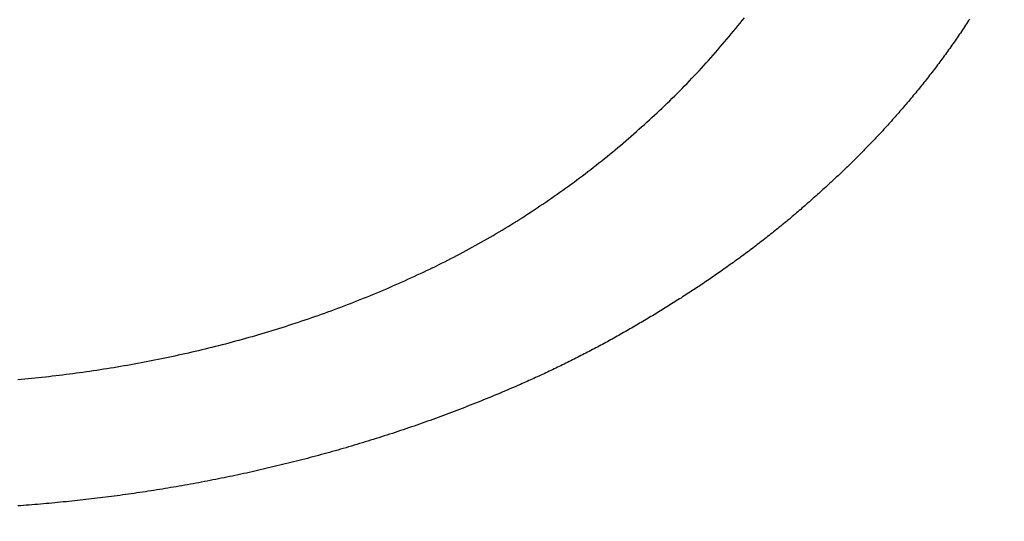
# Model space of a CAD drawing. Header units: millimetres. Extents: x -604189 to 881711, y -381903 to -7297.
# Tile 672 of 1056: x -572251 to -572192, y -161971 to -161941. Entities that reach past the tile are written whole.
import ezdxf

# ---------------------------------------------------------------- set-up
doc = ezdxf.new("R2010")
doc.units = ezdxf.units.MM
doc.header["$LTSCALE"] = 100
doc.linetypes.add('0.5_0.5', pattern=[1, 0.5, -0.5])
doc.linetypes.add('ACAD_ISO04W100', pattern=[30.5, 24, -3, 0.5, -3])
doc.layers.get('Defpoints').update_dxf_attribs({"color": 30})
doc.layers.add('OPIS', color=7, linetype='Continuous')
doc.layers.add('strop osie', color=80, linetype='ACAD_ISO04W100', lineweight=5)
doc.styles.get("Standard").update_dxf_attribs({"font": 'romans.shx', "width": 0.5})
doc.dimstyles.new('1 50', dxfattribs={"dimtxt": 150, "dimasz": 80, "dimexe": 1, "dimexo": 1, "dimgap": 20, "dimtad": 1, "dimdec": 0, "dimlfac": 0.1, "dimtxsty": 'Standard', "dimblk": 'ARCHTICK', "dimcen": 200, "dimclrd": 2, "dimadec": 1, "dimazin": 0, "dimtfac": 1, "dimtdec": 0, "dimtmove": 0, "dimatfit": 3, "dimldrblk": 'ARCHTICK', "dimfxl": 120, "dimfxlon": 1, "dimtfill": 1, "dimarcsym": 0})

# ---------------------------------------------------------------- blocks, each defined once
blk = doc.blocks.new('_ArchTick')
at = {"layer": 'strop osie', "color": 0, "const_width": 0.15}
blk.add_lwpolyline([(-0.5, -0.5), (0.5, 0.5)], dxfattribs=at)
blk = doc.blocks.new('*D3294')
at = {"layer": 'Defpoints', "color": 0, "linetype": 'ByBlock', "lineweight": 5, "transparency": 16777216}
for p in [(-595783.126, -159420.303), (-593748.924, -159420.303), (-552118.935, -179940.303)]:
    blk.add_point(p, dxfattribs=at)
at = {"layer": 'OPIS', "color": 0, "linetype": 'Continuous', "lineweight": -2, "transparency": 16777216}
for p, q in [((-595723.126, -159420.303), (-595784.126, -159420.303)), ((-595723.126, -179940.303), (-595784.126, -179940.303))]:
    blk.add_line(p, q, dxfattribs=at)
at = {"layer": 'OPIS', "color": 2, "lineweight": -2, "transparency": 16777216}
blk.add_line((-595783.126, -179940.303), (-595783.126, -159420.303), dxfattribs=at)
at = {"layer": 'OPIS', "color": 2, "linetype": 'ByBlock', "lineweight": -2, "transparency": 16777216, "xscale": 80, "yscale": 80, "zscale": 80}
for p, rotation in [((-595783.126, -159420.303), 90), ((-595783.126, -179940.303), 270)]:
    blk.add_blockref('_ArchTick', p, dxfattribs=dict(at, rotation=rotation))
at = {"layer": 'OPIS', "color": 0, "linetype": 'ByBlock', "lineweight": 13, "transparency": 16777216, "insert": (-595878.126, -169680.303), "char_height": 150, "attachment_point": 5, "rotation": 90, "bg_fill": 3, "box_fill_scale": 1.1, "bg_fill_color": 256, "bg_fill_true_color": 13158600, "bg_fill_transparency": 0}
blk.add_mtext('2052', dxfattribs=at)

msp = doc.modelspace()

# ---------------------------------------------------------------- hatches: boundary and pattern name
at = {"layer": 'OPIS', "linetype": 'ByBlock', "lineweight": 9}
h = msp.add_hatch(dxfattribs=at)
h.set_pattern_fill('ANSI37', color=0, scale=120, angle=45)
h.set_pattern_definition([(90, (-306927.96, 32475.8), (-381, 0), []), (180, (-306927.96, 32475.8), (-6e-14, -381), [])])
h.paths.add_polyline_path([(-564958.914, -172987.785), (-564958.914, -172265.291), (-565588.914, -172265.291), (-565588.914, -172265.291), (-565628.914, -172265.291), (-565628.914, -172420.3), (-565928.914, -172420.3), (-565928.914, -172265.293), (-565968.914, -172265.293), (-566598.914, -172265.293), (-566598.914, -172987.791, -0.414214), (-566255.978, -173330.728, -0.414052), (-566598.725, -173673.665), (-564960.201, -173673.656, -0.413115), (-565301.851, -173330.722, -0.414214)])
h.paths.add_polyline_path([(-563317.853, -172270.285), (-563958.914, -172270.285), (-563958.914, -172270.285), (-563998.914, -172270.285), (-563998.914, -172420.3), (-564288.914, -172420.3), (-564288.914, -172265.291), (-564328.914, -172265.291), (-564958.914, -172265.291), (-564958.914, -172987.785, -0.414214), (-564615.978, -173330.722, -0.414052), (-564958.725, -173673.658), (-563319.869, -173673.659, -0.412493), (-563660.789, -173330.728, -0.414214), (-563317.853, -172987.791)])
h.paths.add_polyline_path([(-562443.921, -172420.3), (-562658.914, -172420.3), (-562658.914, -172270.285), (-562698.914, -172270.285), (-563317.853, -172270.285), (-563317.853, -172987.791, -0.414214), (-562974.916, -173330.728, -0.414052), (-563317.663, -173673.665), (-562443.921, -173685.504)])
h.paths.add_polyline_path([(-562030.397, -172946.835, -0.330214), (-561835.821, -172684.34, -0.155268), (-561986.974, -172216.948, -0.443866), (-562283.974, -172485.594), (-562283.974, -172198.948), (-562289.824, -172198.948), (-562289.824, -172161.148), (-562318.924, -172161.148), (-562318.924, -172420.3), (-562443.921, -172420.3), (-562443.921, -173690.906), (-562060.928, -173690.694), (-562060.928, -173828.803), (-561442.163, -173828.803), (-561440.598, -173828.041), (-561440.598, -173828.803), (-560917.614, -173828.803), (-560910.306, -172420.3), (-561118.924, -172420.3), (-561118.924, -172161.148), (-561141.424, -172161.148), (-561141.424, -172207.948), (-561147.274, -172207.948), (-561147.274, -173026.498, -0.106281), (-561482.373, -172966.064, -0.965528)])
h.paths.add_polyline_path([(-569358.914, -172147.298), (-569368.914, -172147.298), (-569368.914, -172152.298), (-569358.914, -172420.3)], flags=16)
h.paths.add_polyline_path([(-569434.414, -172167.566), (-569436.684, -172167.037, -0.348623), (-569444.414, -172157.298, -0.414214), (-569434.414, -172147.298), (-569432.914, -172147.298), (-569432.914, -172137.298), (-569412.914, -172137.298), (-569412.914, -172095.298), (-569358.914, -172095.298), (-569358.914, -172147.298), (-569368.914, -172152.298)], flags=16)
h.paths.add_polyline_path([(-569444.414, -172157.298, -1), (-569424.414, -172157.298, -0.414214), (-569434.414, -172167.298), (-569434.414, -172167.566), (-569432.144, -172167.037, -0.482996)], flags=16)
h.paths.add_polyline_path([(-570317.764, -172888.159, -1), (-569769.066, -172888.159, -1)], flags=16)
h.paths.add_polyline_path([(-566598.914, -172265.293), (-567228.914, -172265.293), (-567228.914, -172265.293), (-567268.914, -172265.293), (-567268.914, -172420.3), (-567568.914, -172420.3), (-567568.914, -172265.291), (-567608.914, -172265.291), (-568238.914, -172265.291), (-568238.914, -172987.788, -0.414214), (-567895.978, -173330.725, -1), (-568581.851, -173330.725, -0.414214), (-568238.914, -172987.788), (-568238.914, -172265.291), (-568868.914, -172265.291), (-568868.914, -172265.291), (-568908.914, -172265.291), (-568908.914, -172420.3), (-569233.914, -172420.3), (-569233.913, -173827.215), (-569188.929, -173827.19), (-569188.929, -173694.629), (-566598.725, -173673.665, -0.414375), (-566941.851, -173330.728, -0.414214), (-566598.914, -172987.791)])
h.paths.add_polyline_path([(-572120.786, -158265.615), (-571320.791, -158262.947), (-571633.005, -158577.251, -0.297068), (-571469.456, -158828.231, -0.419695), (-571748.929, -159102.533), (-571748.929, -159611.059), (-571275.713, -159611.059), (-571214.429, -159611.059), (-571192.429, -159611.059), (-571148.429, -159611.059), (-571148.429, -159601.059), (-571085.429, -159601.059), (-570335.942, -159605.109), (-570335.942, -159420.303), (-569233.921, -159420.303), (-569233.921, -158097.444), (-574223.921, -158097.444), (-574223.921, -159420.303), (-573158.929, -159420.303), (-573158.929, -159611.059), (-573086.929, -159611.059), (-572477.429, -159612.072), (-572477.429, -159611.059), (-572455.429, -159611.059), (-572411.429, -159611.059), (-572411.429, -159601.059), (-572348.429, -159601.059), (-571748.929, -159603.45), (-571748.929, -159102.533, -0.408754), (-572018.154, -158828.231, -0.334215), (-571819.787, -158564.613)])
h.paths.add_polyline_path([(-571515.036, -159592.366), (-571515.339, -159252.667), (-571963.115, -159253.066), (-571962.812, -159592.766)], flags=24)
h.paths.add_polyline_path([(-571705.061, -158166.881), (-571705.061, -157654.119), (-571945.061, -157654.119), (-571945.061, -158166.881)], flags=9)
h.paths.add_polyline_path([(-563090.358, -172828.22), (-563090.667, -172481.849), (-563538.443, -172482.249), (-563538.134, -172828.62)], flags=9)
h.paths.add_polyline_path([(-561529.777, -172649.99), (-561530.086, -172303.619), (-561977.862, -172304.018), (-561977.553, -172650.389)], flags=25)
h.paths.add_polyline_path([(-561455.962, -173757.531), (-561455.962, -174270.293), (-561215.962, -174270.293), (-561215.962, -173757.531)], flags=9)
h.paths.add_polyline_path([(-569817.151, -172584.642), (-569817.454, -172244.943), (-570265.23, -172245.342), (-570264.927, -172585.042)], flags=24)
h.paths.add_polyline_path([(-570193.415, -172731.493), (-570193.415, -173044.826), (-569893.415, -173044.826), (-569893.415, -172731.493)], flags=8)
h.paths.add_polyline_path([(-570746.563, -173757.531), (-570746.563, -174270.293), (-570506.563, -174270.293), (-570506.563, -173757.531)], flags=9)
h.paths.add_polyline_path([(-570778.783, -172791.689), (-570246.64, -172791.689), (-570246.64, -172566.689), (-570778.783, -172566.689)], flags=24)
h.paths.add_polyline_path([(-572214.965, -173241.751), (-569885.679, -173241.751), (-569885.679, -172973.894), (-572214.965, -172973.894)], flags=24)
edge = h.paths.add_edge_path()
edge.add_line((-569358.914, -172220.297), (-569358.914, -171970.3))
edge.add_line((-569358.914, -171970.3), (-572181.901, -171970.3))
edge.add_line((-572181.901, -171970.3), (-572181.901, -172095.298))
edge.add_line((-572181.901, -172095.298), (-572109.901, -172095.298))
edge.add_line((-572109.901, -172095.298), (-572048.617, -172095.298))
edge.add_line((-572048.617, -172095.298), (-571561.686, -172095.298))
edge.add_line((-571561.686, -172095.298), (-571500.401, -172095.298))
edge.add_line((-571500.401, -172095.298), (-571478.401, -172095.298))
edge.add_line((-571478.401, -172095.298), (-571456.401, -172095.298))
edge.add_line((-571456.401, -172095.298), (-571395.117, -172095.298))
edge.add_line((-571395.117, -172095.298), (-570908.199, -172095.298))
edge.add_line((-570908.199, -172095.298), (-570846.914, -172095.298))
edge.add_line((-570846.914, -172095.298), (-570774.914, -172095.298))
edge.add_line((-570774.914, -172095.298), (-570728.914, -172095.298))
edge.add_line((-570728.914, -172095.298), (-570728.914, -172085.298))
edge.add_line((-570728.914, -172085.298), (-570665.914, -172085.298))
edge.add_line((-570665.914, -172085.298), (-569465.914, -172095.298))
edge.add_line((-569465.914, -172095.298), (-570268.581, -172095.298))
edge.add_line((-570268.581, -172095.298), (-570268.581, -172119.798))
edge.add_line((-570268.581, -172119.798), (-570197.581, -172119.798))
edge.add_line((-570197.581, -172119.798), (-569593.199, -172119.798))
edge.add_line((-569593.199, -172119.798), (-569516.914, -172119.798))
edge.add_line((-569516.914, -172119.798), (-569516.914, -172139.798))
edge.add_line((-569516.914, -172139.798), (-569593.199, -172139.798))
edge.add_line((-569593.199, -172139.798), (-570228.914, -172139.798))
edge.add_line((-570228.914, -172139.798), (-570268.581, -172139.798))
edge.add_line((-570268.581, -172139.798), (-570268.581, -172147.298))
edge.add_line((-570268.581, -172147.298), (-570288.581, -172147.298))
edge.add_line((-570288.581, -172147.298), (-570367.581, -172147.298))
edge.add_arc((-570667.414, -172157.298), 300, -95.73917, 1.91021, ccw=False)
edge.add_line((-570697.414, -172455.794), (-570697.414, -172167.566))
edge.add_line((-570697.414, -172167.566), (-570772.914, -172149.967))
edge.add_line((-570772.914, -172149.967), (-570772.914, -172147.298))
edge.add_line((-570772.914, -172147.298), (-570846.914, -172147.298))
edge.add_line((-570846.914, -172147.298), (-570908.199, -172147.298))
edge.add_line((-570908.199, -172147.298), (-571395.117, -172147.298))
edge.add_line((-571395.117, -172147.298), (-571456.401, -172147.298))
edge.add_line((-571456.401, -172147.298), (-571478.401, -172147.298))
edge.add_line((-571478.401, -172147.298), (-571500.401, -172147.298))
edge.add_line((-571500.401, -172147.298), (-571561.686, -172147.298))
edge.add_line((-571561.686, -172147.298), (-572048.617, -172147.298))
edge.add_line((-572048.617, -172147.298), (-572109.901, -172147.298))
edge.add_line((-572109.901, -172147.298), (-572181.901, -172147.298))
edge.add_line((-572181.901, -172147.298), (-572181.901, -172420.3))
edge.add_line((-572181.901, -172420.3), (-572288.93, -172420.3))
edge.add_line((-572288.93, -172420.3), (-572288.929, -173828.901))
edge.add_line((-572288.929, -173828.901), (-569233.913, -173827.215))
edge.add_line((-569233.913, -173827.215), (-569233.914, -172220.297))
edge.add_line((-569233.914, -172220.297), (-569358.914, -172220.297))
at = {"layer": 'OPIS', "linetype": 'ByBlock', "lineweight": 15}
h = msp.add_hatch(dxfattribs=at)
h.set_pattern_fill('ANSI37', color=0, scale=80, angle=45)
h.set_pattern_definition([(90, (-306927.96, 32475.8), (-254, 0), []), (180, (-306927.96, 32475.8), (-3e-14, -254), [])])
h.paths.add_polyline_path([(-559745.616, -168470.303), (-559845.616, -168470.303), (-559845.616, -168410.303), (-559745.616, -168410.303), (-559745.616, -168350.303), (-560845.616, -168350.303), (-560845.616, -168410.303), (-560745.616, -168410.303), (-560745.616, -168470.303, 0.267949), (-560295.616, -169249.726), (-560295.616, -169481.184, -0.414214), (-559952.679, -169824.121, -1), (-560638.553, -169824.121, -0.414214), (-560295.616, -169481.184), (-560295.616, -169249.726, -0.267949), (-560745.616, -168470.303), (-560845.616, -168470.303), (-560845.616, -168350.303), (-561118.924, -168350.303), (-561118.924, -172095.291), (-559553.922, -172095.29), (-559553.924, -168350.303), (-559745.616, -168350.303)])
h.paths.add_polyline_path([(-560989.238, -171970.288), (-560989.238, -171369.43), (-560514.238, -171369.43, -0.414232), (-560506.238, -171377.43), (-560506.238, -171961.436, -0.403374), (-560513.94, -171969.43), (-560989.238, -171969.43), (-560998.924, -171970.288)], flags=16)
h.paths.add_polyline_path([(-560569.238, -171447.43), (-560569.238, -171891.43, -0.414209), (-560619.237, -171941.43), (-560824.236, -171941.432, -0.414225), (-560874.238, -171891.432), (-560874.238, -171447.432, -0.414209), (-560824.238, -171397.432), (-560619.238, -171397.43, -0.414216)], flags=0)
h.paths.add_polyline_path([(-560754.738, -171692.272), (-560768.264, -171689.534), (-560778.52, -171674.091), (-560777.58, -171669.433), (-560791.338, -171669.433), (-560788.513, -171683.421), (-560780.618, -171695.311), (-560768.728, -171703.206), (-560754.738, -171706.031)], flags=0)
h.paths.add_polyline_path([(-560926.538, -171669.432), (-560944.038, -171669.432), (-560944.038, -171669.432), (-560938.912, -171681.806), (-560926.538, -171686.932)], flags=0)
h.paths.add_polyline_path([(-559553.926, -164304.92), (-559553.926, -164080.303), (-560998.924, -164080.303), (-560998.924, -164130.303), (-561051.758, -164130.303), (-561051.758, -164230.303), (-561112.409, -164230.303), (-561118.259, -165128.236), (-561111.758, -165130.303), (-561051.758, -165130.303), (-561051.758, -165230.303), (-560998.924, -165230.303), (-560998.924, -165930.303), (-560968.924, -165930.303), (-559691.758, -165930.303), (-559691.758, -166884.924, -0.259771), (-560368.468, -166480.303), (-560576.781, -166480.303, -0.694758), (-561118.924, -166682.141), (-561118.924, -167150.303), (-559553.924, -167150.303), (-559553.925, -165742.585, -0.501722), (-560517.887, -165023.753, -0.501722)])
h.paths.add_polyline_path([(-561051.758, -166930.303), (-561051.758, -167030.303), (-561111.758, -167030.303), (-561111.758, -166930.303)], flags=16)
h.paths.add_polyline_path([(-559553.926, -164304.92, 0.501722), (-560517.887, -165023.753, 0.501722), (-559553.925, -165742.585)], flags=17)
h.paths.add_polyline_path([(-559017.887, -165023.753, 0.331805), (-559553.926, -164304.92), (-559553.925, -165742.585, 0.331804)], flags=17)
h.paths.add_polyline_path([(-558393.92, -165930.303), (-559553.925, -165930.303), (-559553.924, -167030.303), (-558393.92, -167030.303)])
edge = h.paths.add_edge_path(flags=16)
edge.add_ellipse((-558869.257, -166529.058), major_axis=(0, 174.945), ratio=0.835608, start_angle=0, end_angle=180, ccw=False)
edge.add_line((-558869.023, -166354.089), (-558868.837, -166354.113))
edge.add_line((-558868.837, -166354.113), (-558551.758, -166354.113))
edge.add_ellipse((-558534.042, -166361.126), major_axis=(0, 22.068), ratio=0.905257, start_angle=0, end_angle=83.73181, ccw=False)
edge.add_line((-558534.042, -166339.058), (-558415.442, -166339.058))
edge.add_line((-558415.442, -166339.058), (-558415.442, -166719.058))
edge.add_line((-558415.442, -166719.058), (-558534.042, -166719.058))
edge.add_ellipse((-558534.042, -166696.99), major_axis=(0, 22.068), ratio=0.905257, start_angle=108.52912, end_angle=180, ccw=False)
edge.add_line((-558552.984, -166704.003), (-558869.257, -166704.003))
edge = h.paths.add_edge_path(flags=16)
edge.add_ellipse((-558655.149, -165473.071), major_axis=(119.577, 0), ratio=0.9754616, start_angle=134.53493, end_angle=225.46507, ccw=False)
edge.add_ellipse((-558571.362, -165553.094), major_axis=(-236.828, 0), ratio=0.9754616, start_angle=293.07706, end_angle=315.06459, ccw=False)
edge.add_ellipse((-558581.121, -165519.064), major_axis=(-200.962, 0), ratio=0.9754616, start_angle=268.86913, end_angle=294.41602, ccw=False)
edge.add_line((-558577.155, -165323.071), (-558434.725, -165323.071))
edge.add_line((-558434.725, -165323.071), (-558434.725, -165623.07))
edge.add_line((-558434.725, -165623.07), (-558577.155, -165623.07))
edge.add_ellipse((-558581.121, -165427.077), major_axis=(200.962, 0), ratio=0.9754616, start_angle=245.58398, end_angle=271.13087, ccw=False)
edge.add_ellipse((-558571.362, -165393.047), major_axis=(-236.828, 0), ratio=0.9754616, start_angle=404.93541, end_angle=426.92294, ccw=False)
h.paths.add_polyline_path([(-559691.758, -166075.303), (-560476.988, -166075.303, 0.131652), (-560368.468, -166480.303), (-559691.758, -166480.303)], flags=17)
h.paths.add_polyline_path([(-560476.988, -166075.303), (-559691.758, -166075.303), (-559691.758, -165930.303), (-560991.758, -165930.303), (-561051.758, -165930.303), (-561051.758, -166030.303), (-561118.924, -166030.303), (-561118.924, -166278.466, -0.694758), (-560576.781, -166480.303), (-560368.468, -166480.303, -0.131652)], flags=17)
h.paths.add_polyline_path([(-571773.92, -161590.543), (-574108.188, -161590.543), (-574098.917, -166615.286), (-571773.92, -166615.284)])
h.paths.add_polyline_path([(-559933.216, -164919.201), (-558639.203, -164919.201), (-558639.203, -164793.34), (-559933.216, -164793.34)], flags=25)
h.paths.add_polyline_path([(-560038.72, -166687.588), (-559732.99, -166687.588), (-559732.99, -166284.59), (-560038.72, -166284.59)], flags=25)
h.paths.add_polyline_path([(-559928.871, -165007.1), (-559413.75, -165007.1), (-559413.75, -164907.76), (-559928.871, -164907.76)], flags=9)
h.paths.add_polyline_path([(-559933.216, -164919.201), (-558639.203, -164919.201), (-558639.203, -164793.34), (-559933.216, -164793.34)], flags=25)
h.paths.add_polyline_path([(-560330.859, -165014.578), (-559994.182, -165014.578), (-559994.182, -164899.195), (-560330.859, -164899.195)], flags=24)
h.paths.add_polyline_path([(-560290.204, -164902.837), (-560108.354, -164902.837), (-560108.354, -164804.807), (-560290.204, -164804.807)], flags=24)
h.paths.add_polyline_path([(-560498.866, -166997.342), (-559983.744, -166997.342), (-559983.744, -166898.002), (-560498.866, -166898.002)], flags=24)
h.paths.add_polyline_path([(-560498.79, -166887.342), (-559655.724, -166887.342), (-559655.724, -166788.002), (-560498.79, -166788.002)], flags=24)
h.paths.add_polyline_path([(-560900.853, -167004.82), (-560564.177, -167004.82), (-560564.177, -166889.437), (-560900.853, -166889.437)], flags=24)
h.paths.add_polyline_path([(-560860.199, -166893.079), (-560678.349, -166893.079), (-560678.349, -166795.049), (-560860.199, -166795.049)], flags=24)
h.paths.add_polyline_path([(-560525.168, -170610.564), (-560010.047, -170610.564), (-560010.047, -170511.224), (-560525.168, -170511.224)], flags=24)
h.paths.add_polyline_path([(-560529.513, -170522.665), (-559444.307, -170522.665), (-559444.307, -170396.804), (-560529.513, -170396.804)], flags=9)
h.paths.add_polyline_path([(-560927.156, -170618.042), (-560590.479, -170618.042), (-560590.479, -170502.659), (-560927.156, -170502.659)], flags=24)
h.paths.add_polyline_path([(-560886.501, -170506.301), (-560704.651, -170506.301), (-560704.651, -170408.271), (-560886.501, -170408.271)], flags=24)
h.paths.add_polyline_path([(-560065.3, -168940.358), (-560065.3, -168600.658), (-560513.076, -168600.658), (-560513.076, -168940.358)], flags=24)
h.paths.add_polyline_path([(-559111.526, -164087.386), (-558760.99, -164087.386), (-558760.815, -164093.192), (-558760.644, -164098.997), (-558760.476, -164104.803), (-558760.311, -164110.608), (-558760.15, -164116.414), (-558759.991, -164122.22), (-558759.835, -164128.025), (-558759.683, -164133.831), (-558759.534, -164139.637), (-558759.387, -164145.443), (-558759.244, -164151.25), (-558759.104, -164157.056), (-558758.967, -164162.862), (-558758.833, -164168.669), (-558758.702, -164174.475), (-558758.575, -164180.282), (-558758.45, -164186.088), (-558758.328, -164191.895), (-558758.21, -164197.701), (-558758.094, -164203.508), (-558757.982, -164209.315), (-558757.872, -164215.122), (-558757.766, -164220.929), (-558757.663, -164226.736), (-558757.563, -164232.543), (-558757.465, -164238.35), (-558757.371, -164244.157), (-558757.28, -164249.965), (-558757.192, -164255.772), (-558757.107, -164261.579), (-558757.025, -164267.387), (-558756.946, -164273.194), (-558756.87, -164279.001), (-558756.797, -164284.809), (-558756.728, -164290.616), (-558756.661, -164296.424), (-558756.598, -164302.232), (-558756.538, -164308.039), (-558756.482, -164313.847), (-558756.428, -164319.654), (-558756.378, -164325.462), (-558756.332, -164331.27), (-558756.288, -164337.078), (-558756.248, -164342.885), (-558756.212, -164348.693), (-558756.178, -164354.501), (-558756.147, -164360.309), (-558756.118, -164366.117), (-558756.091, -164371.925), (-558756.066, -164377.733), (-558756.042, -164383.541), (-558756.02, -164389.348), (-558756.004, -164395.156), (-558755.999, -164400.964), (-558756.007, -164406.772), (-558756.031, -164412.58), (-558756.073, -164418.388), (-558756.132, -164424.195), (-558756.21, -164430.003), (-558756.308, -164435.81), (-558756.425, -164441.617), (-558756.562, -164447.423), (-558756.72, -164453.229), (-558756.898, -164459.034), (-558757.098, -164464.838), (-558757.32, -164470.642), (-558757.565, -164476.445), (-558757.837, -164482.247), (-558758.138, -164488.047), (-558758.47, -164493.845), (-558758.837, -164499.642), (-558759.241, -164505.435), (-558759.684, -164511.226), (-558760.175, -164517.014), (-558760.725, -164522.795), (-558761.35, -164528.569), (-558762.06, -164534.333), (-558762.874, -164540.084), (-558763.809, -164545.816), (-558764.883, -164551.524), (-558766.116, -164557.201), (-558767.538, -164562.832), (-558769.177, -164568.402), (-558771.062, -164573.894), (-558773.233, -164579.28), (-558775.735, -164584.521), (-558778.61, -164589.566), (-558781.897, -164594.354), (-558785.628, -164598.798), (-558789.808, -164602.827), (-558794.374, -164606.413), (-558799.255, -164609.556), (-558804.382, -164612.284), (-558809.694, -164614.629), (-558815.143, -164616.63), (-558820.694, -164618.326), (-558826.325, -164619.753), (-558832.011, -164620.95), (-558837.732, -164621.95), (-558843.479, -164622.786), (-558849.244, -164623.49), (-558855.021, -164624.092), (-558860.805, -164624.612), (-558866.595, -164625.056), (-558872.391, -164625.431), (-558878.19, -164625.744), (-558883.993, -164625.999), (-558889.798, -164626.204), (-558895.604, -164626.363), (-558901.411, -164626.484), (-558907.218, -164626.57), (-558913.026, -164626.629), (-558918.834, -164626.664), (-558924.642, -164626.683), (-558930.45, -164626.69), (-558936.258, -164626.691), (-558941.521, -164626.69), (-558946.785, -164626.685), (-558952.048, -164626.672), (-558957.312, -164626.645), (-558962.575, -164626.602), (-558967.838, -164626.537), (-558973.1, -164626.447), (-558978.362, -164626.327), (-558983.623, -164626.174), (-558988.883, -164625.983), (-558994.142, -164625.75), (-558999.398, -164625.47), (-559004.651, -164625.141), (-559009.9, -164624.756), (-559015.145, -164624.311), (-559020.383, -164623.802), (-559025.614, -164623.22), (-559030.834, -164622.543), (-559036.037, -164621.747), (-559041.216, -164620.812), (-559046.364, -164619.713), (-559051.466, -164618.424), (-559056.508, -164616.915), (-559061.47, -164615.16), (-559066.326, -164613.131), (-559071.043, -164610.799), (-559075.583, -164608.137), (-559079.894, -164605.121), (-559083.925, -164601.738), (-559087.622, -164597.995), (-559090.945, -164593.918), (-559093.905, -164589.566), (-559096.527, -164585.003), (-559098.839, -164580.275), (-559100.873, -164575.422), (-559102.662, -164570.472), (-559104.238, -164565.45), (-559105.625, -164560.373), (-559106.843, -164555.253), (-559107.915, -164550.1), (-559108.86, -164544.923), (-559109.695, -164539.726), (-559110.431, -164534.514), (-559111.082, -164529.291), (-559111.66, -164524.059), (-559112.176, -164518.821), (-559112.639, -164513.578), (-559113.058, -164508.331), (-559113.442, -164503.082), (-559113.794, -164497.83), (-559114.116, -164492.577), (-559114.412, -164487.322), (-559114.682, -164482.065), (-559114.93, -164476.808), (-559115.157, -164471.549), (-559115.363, -164466.29), (-559115.551, -164461.03), (-559115.72, -164455.769), (-559115.872, -164450.508), (-559116.007, -164445.246), (-559116.125, -164439.984), (-559116.227, -164434.721), (-559116.313, -164429.459), (-559116.383, -164424.196), (-559116.438, -164418.933), (-559116.477, -164413.669), (-559116.503, -164408.406), (-559116.515, -164403.142), (-559116.515, -164397.879), (-559116.505, -164392.616), (-559116.488, -164387.352), (-559116.467, -164382.089), (-559116.445, -164376.825), (-559116.422, -164371.562), (-559116.398, -164366.299), (-559116.372, -164361.035), (-559116.344, -164355.772), (-559116.314, -164350.508), (-559116.282, -164345.245), (-559116.247, -164339.982), (-559116.21, -164334.718), (-559116.169, -164329.455), (-559116.126, -164324.192), (-559116.08, -164318.929), (-559116.032, -164313.665), (-559115.98, -164308.402), (-559115.926, -164303.139), (-559115.87, -164297.876), (-559115.811, -164292.613), (-559115.749, -164287.35), (-559115.684, -164282.087), (-559115.617, -164276.824), (-559115.547, -164271.561), (-559115.475, -164266.298), (-559115.4, -164261.035), (-559115.323, -164255.772), (-559115.244, -164250.509), (-559115.161, -164245.246), (-559115.077, -164239.984), (-559114.99, -164234.721), (-559114.9, -164229.458), (-559114.808, -164224.196), (-559114.713, -164218.933), (-559114.616, -164213.67), (-559114.517, -164208.408), (-559114.415, -164203.145), (-559114.31, -164197.883), (-559114.203, -164192.621), (-559114.093, -164187.358), (-559113.981, -164182.096), (-559113.866, -164176.834), (-559113.749, -164171.572), (-559113.629, -164166.31), (-559113.506, -164161.048), (-559113.382, -164155.786), (-559113.254, -164150.524), (-559113.124, -164145.262), (-559112.991, -164140), (-559112.856, -164134.739), (-559112.719, -164129.477), (-559112.578, -164124.215), (-559112.436, -164118.954), (-559112.29, -164113.692), (-559112.142, -164108.431), (-559111.992, -164103.17), (-559111.839, -164097.908), (-559111.684, -164092.647)])
edge = h.paths.add_edge_path()
edge.add_line((-558393.92, -164080.303), (-559553.926, -164080.303))
edge.add_line((-559553.926, -164080.303), (-559553.926, -164304.92))
edge.add_arc((-559767.887, -165023.753), 750, 0, 73.424314, ccw=False)
edge.add_arc((-559767.887, -165023.753), 750, -73.424255, 0, ccw=False)
edge.add_line((-559553.925, -165742.585), (-559553.925, -165830.303))
edge.add_line((-559553.925, -165830.303), (-558393.92, -165830.303))
edge.add_line((-558393.92, -165830.303), (-558393.92, -164080.303))

# ---------------------------------------------------------------- next in the draw order: dimensions: what is measured, and where the dimension line sits
at = {"layer": 'OPIS', "color": 0, "linetype": 'ByBlock', "lineweight": 13}
dim = msp.add_linear_dim(base=(-595783.126, -159420.303), p1=(-552118.935, -179940.303), p2=(-593748.924, -159420.303), angle=90, dimstyle='1 50', override={"dimtmove": 1, "dimfxl": 60, "dimarcsym": 1}, dxfattribs=at)
dim.commit()
dim.dimension.update_dxf_attribs({"geometry": '*D3294', "text_midpoint": (-595878.126, -169680.303)})

# ---------------------------------------------------------------- next in the draw order: hatches: boundary and pattern name
at = {"layer": 'OPIS', "linetype": '0.5_0.5', "lineweight": 13}
h = msp.add_hatch(dxfattribs=at)
h.set_pattern_fill('ANSI37', color=0, scale=130)
h.set_pattern_definition([(45, (-597218.54, 256668.8), (-291.85832, 291.85832), []), (135, (-597218.54, 256668.8), (-291.85832, -291.85832), [])])
edge = h.paths.add_edge_path(flags=16)
edge.add_line((-570958.916, -168985.281), (-571058.916, -168985.281))
edge.add_line((-571058.916, -168985.281), (-572598.916, -168985.281))
edge.add_line((-572598.916, -168985.281), (-572598.915, -170470.3))
edge.add_line((-572598.915, -170470.3), (-570825.763, -170470.3))
edge.add_arc((-570508.916, -170339.099), 342.937, 180, 202.49364, ccw=False)
edge.add_arc((-570508.916, -170339.099), 342.937, 90, 180, ccw=False)
edge.add_line((-570508.916, -169996.163), (-570508.916, -169764.704))
edge.add_arc((-570058.916, -168985.281), 900, 180, 240, ccw=False)
edge = h.paths.add_edge_path(flags=17)
edge.add_line((-569358.915, -170085.281), (-569358.916, -168985.281))
edge.add_line((-569358.916, -168985.281), (-569358.917, -168985.281))
edge.add_line((-569358.917, -168985.281), (-569958.916, -168985.281))
edge.add_line((-569958.916, -168985.281), (-570058.916, -168985.281))
edge.add_line((-570058.916, -168985.281), (-570058.916, -168925.281))
edge.add_line((-570058.916, -168925.281), (-569958.916, -168925.281))
edge.add_line((-569958.916, -168925.281), (-569958.916, -168865.281))
edge.add_line((-569958.916, -168865.281), (-569358.916, -168865.281))
edge.add_line((-569358.916, -168865.281), (-569358.917, -166865.281))
edge.add_line((-569358.917, -166865.281), (-574098.917, -166865.286))
edge.add_line((-574098.917, -166865.286), (-574098.914, -171970.3))
edge.add_line((-574098.914, -171970.3), (-572608.913, -171970.3))
edge.add_line((-572608.913, -171970.3), (-571504.913, -170590.3))
edge.add_line((-571504.913, -170590.3), (-572718.915, -170590.3))
edge.add_line((-572718.915, -170590.3), (-572718.916, -168865.281))
edge.add_line((-572718.916, -168865.281), (-571058.916, -168865.281))
edge.add_line((-571058.916, -168865.281), (-571058.916, -168925.281))
edge.add_line((-571058.916, -168925.281), (-570958.916, -168925.281))
edge.add_line((-570958.916, -168925.281), (-570958.916, -168985.281))
edge.add_arc((-570058.916, -168985.281), 900, 180, 240)
edge.add_line((-570508.916, -169764.704), (-570508.916, -169996.163))
edge.add_arc((-570508.916, -170339.099), 342.937, 0, 90, ccw=False)
edge.add_arc((-570508.916, -170339.099), 342.937, 208.97989, 360, ccw=False)
edge.add_line((-570808.913, -170505.253), (-570808.913, -171171.086))
edge.add_arc((-570808.913, -171220.3), 49.214, 0, 90, ccw=False)
edge.add_arc((-570808.913, -171220.3), 49.214, 270, 360, ccw=False)
edge.add_line((-570808.913, -171269.514), (-570808.913, -171970.3))
edge.add_line((-570808.913, -171970.3), (-569358.914, -171970.3))
edge.add_line((-569358.914, -171970.3), (-569358.915, -170085.281))
h.paths.add_polyline_path([(-561118.924, -159870.303), (-590334.655, -159870.303), (-590334.655, -161470.303), (-562318.924, -161470.303), (-562318.924, -172095.292), (-561118.924, -172095.291), (-561118.924, -168350.303), (-552073.919, -168350.303), (-552073.92, -167150.303), (-561118.924, -167150.303)])
h.paths.add_polyline_path([(-572856.927, -169813.68), (-569451.07, -169813.68), (-569451.07, -169408.68), (-572856.927, -169408.68)], flags=16)

# ---------------------------------------------------------------- next in the draw order: linework, layer by layer
at = {"color": 0}
for points in [[(-572225.926, -161956.194, 0), (-572225.736, -161956.103, 0), (-572225.546, -161956.011, 0), (-572225.366, -161955.918, 0), (-572225.176, -161955.825, 0), (-572224.996, -161955.731, 0), (-572224.806, -161955.637, 0), (-572224.626, -161955.541, 0), (-572224.446, -161955.445, 0), (-572224.256, -161955.348, 0), (-572224.076, -161955.251, 0), (-572223.896, -161955.153, 0), (-572223.716, -161955.054, 0), (-572223.526, -161954.954, 0), (-572223.346, -161954.854, 0), (-572223.166, -161954.753, 0), (-572222.986, -161954.651, 0), (-572222.806, -161954.549, 0), (-572222.626, -161954.446, 0), (-572222.446, -161954.342, 0), (-572222.266, -161954.237, 0), (-572222.086, -161954.132, 0), (-572221.916, -161954.026, 0), (-572221.736, -161953.92, 0), (-572221.556, -161953.812, 0), (-572221.376, -161953.704, 0), (-572221.206, -161953.596, 0), (-572221.026, -161953.486, 0), (-572220.846, -161953.376, 0), (-572220.676, -161953.266, 0), (-572220.496, -161953.154, 0), (-572220.326, -161953.042, 0), (-572220.146, -161952.929, 0), (-572219.976, -161952.816, 0), (-572219.806, -161952.701, 0), (-572219.626, -161952.586, 0), (-572219.456, -161952.471, 0), (-572219.286, -161952.355, 0), (-572219.106, -161952.238, 0), (-572218.936, -161952.12, 0), (-572218.766, -161952.002, 0), (-572218.596, -161951.883, 0), (-572218.426, -161951.763, 0), (-572218.256, -161951.642, 0), (-572218.086, -161951.521, 0), (-572217.916, -161951.399, 0), (-572217.746, -161951.277, 0), (-572217.576, -161951.154, 0), (-572217.406, -161951.03, 0), (-572217.236, -161950.905, 0), (-572217.076, -161950.78, 0), (-572216.906, -161950.654, 0), (-572216.736, -161950.528, 0), (-572216.576, -161950.401, 0), (-572216.406, -161950.273, 0), (-572216.246, -161950.144, 0), (-572216.076, -161950.015, 0), (-572215.916, -161949.885, 0), (-572215.746, -161949.755, 0), (-572215.586, -161949.624, 0), (-572215.426, -161949.492, 0), (-572215.256, -161949.359, 0), (-572215.096, -161949.226, 0), (-572214.936, -161949.093, 0), (-572214.776, -161948.958, 0), (-572214.616, -161948.823, 0), (-572214.456, -161948.688, 0), (-572214.296, -161948.551, 0), (-572214.136, -161948.414, 0), (-572213.976, -161948.277, 0), (-572213.816, -161948.139, 0), (-572213.656, -161948, 0), (-572213.506, -161947.86, 0), (-572213.346, -161947.72, 0), (-572213.186, -161947.58, 0), (-572213.036, -161947.438, 0), (-572212.876, -161947.297, 0), (-572212.726, -161947.154, 0), (-572212.566, -161947.011, 0), (-572212.416, -161946.867, 0), (-572212.266, -161946.723, 0), (-572212.106, -161946.578, 0), (-572211.956, -161946.432, 0), (-572211.806, -161946.286, 0), (-572211.656, -161946.14, 0), (-572211.506, -161945.992, 0), (-572211.356, -161945.844, 0), (-572211.206, -161945.696, 0), (-572211.056, -161945.547, 0), (-572210.916, -161945.397, 0), (-572210.766, -161945.247, 0), (-572210.616, -161945.096, 0), (-572210.476, -161944.945, 0), (-572210.326, -161944.793, 0), (-572210.186, -161944.64, 0), (-572210.036, -161944.487, 0), (-572209.896, -161944.334, 0), (-572209.756, -161944.179, 0), (-572209.606, -161944.025, 0), (-572209.466, -161943.869, 0), (-572209.326, -161943.713, 0), (-572209.186, -161943.557, 0), (-572209.046, -161943.4, 0), (-572208.906, -161943.242, 0), (-572208.766, -161943.084, 0), (-572208.636, -161942.925, 0), (-572208.496, -161942.766, 0), (-572208.356, -161942.606, 0), (-572208.226, -161942.446, 0), (-572208.086, -161942.285, 0), (-572207.956, -161942.124, 0), (-572207.816, -161941.962, 0), (-572207.686, -161941.8, 0), (-572207.556, -161941.637, 0), (-572207.426, -161941.473, 0), (-572207.296, -161941.309, 0), (-572207.166, -161941.145, 0)], [(-572193.626, -161941.231, 0), (-572193.696, -161941.325, 0), (-572193.756, -161941.418, 0), (-572193.816, -161941.512, 0), (-572193.876, -161941.605, 0), (-572193.936, -161941.699, 0), (-572193.996, -161941.792, 0), (-572194.066, -161941.885, 0), (-572194.126, -161941.978, 0), (-572194.186, -161942.071, 0), (-572194.256, -161942.164, 0), (-572194.316, -161942.256, 0), (-572194.376, -161942.348, 0), (-572194.446, -161942.441, 0), (-572194.506, -161942.533, 0), (-572194.566, -161942.625, 0), (-572194.636, -161942.717, 0), (-572194.696, -161942.808, 0), (-572194.766, -161942.9, 0), (-572194.826, -161942.991, 0), (-572194.896, -161943.083, 0), (-572194.956, -161943.174, 0), (-572195.026, -161943.265, 0), (-572195.086, -161943.356, 0), (-572195.156, -161943.446, 0), (-572195.226, -161943.537, 0), (-572195.286, -161943.627, 0), (-572195.356, -161943.717, 0), (-572195.426, -161943.807, 0), (-572195.486, -161943.897, 0), (-572195.556, -161943.987, 0), (-572195.626, -161944.077, 0), (-572195.686, -161944.166, 0), (-572195.756, -161944.255, 0), (-572195.826, -161944.344, 0), (-572195.896, -161944.433, 0), (-572195.966, -161944.522, 0), (-572196.036, -161944.611, 0), (-572196.096, -161944.699, 0), (-572196.166, -161944.788, 0), (-572196.236, -161944.876, 0), (-572196.306, -161944.964, 0), (-572196.376, -161945.052, 0), (-572196.446, -161945.139, 0), (-572196.516, -161945.227, 0), (-572196.586, -161945.314, 0), (-572196.656, -161945.401, 0), (-572196.726, -161945.488, 0), (-572196.796, -161945.575, 0), (-572196.866, -161945.662, 0), (-572196.946, -161945.748, 0), (-572197.016, -161945.835, 0), (-572197.086, -161945.921, 0), (-572197.156, -161946.007, 0), (-572197.226, -161946.093, 0), (-572197.306, -161946.179, 0), (-572197.376, -161946.264, 0), (-572197.446, -161946.35, 0), (-572197.516, -161946.435, 0), (-572197.596, -161946.52, 0), (-572197.666, -161946.605, 0), (-572197.736, -161946.69, 0), (-572197.816, -161946.775, 0), (-572197.886, -161946.859, 0), (-572197.956, -161946.943, 0), (-572198.036, -161947.027, 0), (-572198.106, -161947.111, 0), (-572198.186, -161947.195, 0), (-572198.256, -161947.279, 0), (-572198.336, -161947.362, 0), (-572198.406, -161947.446, 0), (-572198.486, -161947.529, 0), (-572198.556, -161947.612, 0), (-572198.636, -161947.695, 0), (-572198.706, -161947.778, 0), (-572198.786, -161947.86, 0), (-572198.856, -161947.942, 0), (-572198.936, -161948.025, 0), (-572199.016, -161948.107, 0), (-572199.086, -161948.189, 0), (-572199.166, -161948.27, 0), (-572199.246, -161948.352, 0), (-572199.316, -161948.433, 0), (-572199.396, -161948.515, 0), (-572199.476, -161948.596, 0), (-572199.556, -161948.677, 0), (-572199.626, -161948.757, 0), (-572199.706, -161948.838, 0), (-572199.786, -161948.918, 0), (-572199.866, -161948.999, 0), (-572199.946, -161949.079, 0), (-572200.016, -161949.159, 0), (-572200.096, -161949.238, 0), (-572200.176, -161949.318, 0), (-572200.256, -161949.398, 0), (-572200.336, -161949.477, 0), (-572200.416, -161949.556, 0), (-572200.496, -161949.635, 0), (-572200.576, -161949.714, 0), (-572200.656, -161949.793, 0), (-572200.736, -161949.871, 0), (-572200.816, -161949.949, 0), (-572200.896, -161950.028, 0), (-572200.976, -161950.106, 0), (-572201.056, -161950.184, 0), (-572201.136, -161950.261, 0), (-572201.216, -161950.339, 0), (-572201.296, -161950.416, 0), (-572201.376, -161950.494, 0), (-572201.456, -161950.571, 0), (-572201.536, -161950.648, 0), (-572201.626, -161950.725, 0), (-572201.706, -161950.801, 0), (-572201.786, -161950.878, 0), (-572201.866, -161950.954, 0), (-572201.946, -161951.03, 0), (-572202.036, -161951.107, 0), (-572202.116, -161951.183, 0), (-572202.196, -161951.258, 0), (-572202.276, -161951.334, 0), (-572202.366, -161951.41, 0), (-572202.446, -161951.485, 0), (-572202.526, -161951.56, 0), (-572202.606, -161951.635, 0), (-572202.696, -161951.71, 0), (-572202.776, -161951.785, 0), (-572202.856, -161951.86, 0), (-572202.946, -161951.935, 0), (-572203.026, -161952.009, 0), (-572203.116, -161952.083, 0), (-572203.196, -161952.158, 0), (-572203.276, -161952.232, 0), (-572203.366, -161952.306, 0), (-572203.446, -161952.379, 0), (-572203.536, -161952.453, 0), (-572203.616, -161952.526, 0), (-572203.706, -161952.6, 0), (-572203.786, -161952.673, 0), (-572203.876, -161952.746, 0), (-572203.956, -161952.819, 0), (-572204.046, -161952.891, 0), (-572204.126, -161952.964, 0), (-572204.216, -161953.036, 0), (-572204.296, -161953.109, 0), (-572204.386, -161953.181, 0), (-572204.466, -161953.253, 0), (-572204.556, -161953.324, 0), (-572204.646, -161953.396, 0), (-572204.726, -161953.467, 0), (-572204.816, -161953.539, 0), (-572204.896, -161953.61, 0), (-572204.986, -161953.681, 0), (-572205.076, -161953.752, 0), (-572205.156, -161953.822, 0), (-572205.246, -161953.893, 0), (-572205.336, -161953.963, 0), (-572205.426, -161954.033, 0), (-572205.506, -161954.103, 0), (-572205.596, -161954.173, 0), (-572205.686, -161954.242, 0), (-572205.776, -161954.312, 0), (-572205.866, -161954.381, 0), (-572205.946, -161954.45, 0), (-572206.036, -161954.519, 0), (-572206.126, -161954.588, 0), (-572206.216, -161954.656, 0), (-572206.306, -161954.725, 0), (-572206.396, -161954.793, 0), (-572206.486, -161954.861, 0), (-572206.566, -161954.929, 0), (-572206.656, -161954.997, 0), (-572206.746, -161955.064, 0), (-572206.836, -161955.132, 0), (-572206.926, -161955.199, 0), (-572207.016, -161955.266, 0), (-572207.106, -161955.333, 0), (-572207.196, -161955.4, 0), (-572207.286, -161955.466, 0), (-572207.376, -161955.533, 0), (-572207.466, -161955.599, 0), (-572207.556, -161955.665, 0), (-572207.646, -161955.731, 0), (-572207.736, -161955.797, 0), (-572207.826, -161955.863, 0), (-572207.926, -161955.928, 0), (-572208.016, -161955.993, 0), (-572208.106, -161956.058, 0), (-572208.196, -161956.123, 0), (-572208.286, -161956.188, 0), (-572208.376, -161956.253, 0), (-572208.466, -161956.318, 0), (-572208.556, -161956.382, 0), (-572208.656, -161956.446, 0), (-572208.746, -161956.51, 0), (-572208.836, -161956.574, 0), (-572208.926, -161956.638, 0), (-572209.016, -161956.702, 0), (-572209.116, -161956.765, 0), (-572209.206, -161956.828, 0), (-572209.296, -161956.892, 0), (-572209.386, -161956.955, 0), (-572209.486, -161957.017, 0), (-572209.576, -161957.08, 0), (-572209.666, -161957.143, 0), (-572209.766, -161957.205, 0), (-572209.856, -161957.267, 0), (-572209.946, -161957.33, 0), (-572210.046, -161957.392, 0), (-572210.136, -161957.453, 0), (-572210.226, -161957.515, 0), (-572210.326, -161957.577, 0), (-572210.416, -161957.638, 0), (-572210.506, -161957.699, 0), (-572210.606, -161957.761, 0), (-572210.696, -161957.822, 0), (-572210.796, -161957.882, 0), (-572210.886, -161957.943, 0), (-572210.976, -161958.004, 0), (-572211.076, -161958.064, 0), (-572211.166, -161958.124, 0), (-572211.266, -161958.184, 0), (-572211.356, -161958.244, 0), (-572211.456, -161958.304, 0), (-572211.546, -161958.364, 0), (-572211.646, -161958.423, 0), (-572211.736, -161958.483, 0), (-572211.836, -161958.542, 0), (-572211.926, -161958.601, 0), (-572212.026, -161958.66, 0), (-572212.116, -161958.719, 0), (-572212.216, -161958.777, 0), (-572212.306, -161958.836, 0), (-572212.406, -161958.894, 0), (-572212.496, -161958.952, 0), (-572212.596, -161959.011, 0), (-572212.696, -161959.069, 0), (-572212.786, -161959.126, 0), (-572212.886, -161959.184, 0), (-572212.976, -161959.241, 0), (-572213.076, -161959.299, 0), (-572213.176, -161959.356, 0), (-572213.266, -161959.413, 0), (-572213.366, -161959.47, 0), (-572213.466, -161959.527, 0), (-572213.556, -161959.584, 0), (-572213.656, -161959.64, 0), (-572213.756, -161959.697, 0), (-572213.846, -161959.753, 0), (-572213.946, -161959.809, 0), (-572214.046, -161959.865, 0), (-572214.136, -161959.921, 0), (-572214.236, -161959.976, 0), (-572214.336, -161960.032, 0), (-572214.436, -161960.087, 0), (-572214.526, -161960.142, 0), (-572214.626, -161960.197, 0), (-572214.726, -161960.252, 0), (-572214.826, -161960.307, 0), (-572214.916, -161960.362, 0), (-572215.016, -161960.416, 0), (-572215.116, -161960.471, 0), (-572215.216, -161960.525, 0), (-572215.316, -161960.579, 0), (-572215.406, -161960.633, 0), (-572215.506, -161960.686, 0), (-572215.606, -161960.74, 0), (-572215.706, -161960.793, 0), (-572215.806, -161960.846, 0), (-572215.906, -161960.9, 0), (-572216.006, -161960.952, 0), (-572216.096, -161961.005, 0), (-572216.196, -161961.058, 0), (-572216.296, -161961.11, 0), (-572216.396, -161961.162, 0), (-572216.496, -161961.214, 0), (-572216.596, -161961.266, 0), (-572216.696, -161961.318, 0), (-572216.796, -161961.37, 0), (-572216.896, -161961.421, 0), (-572216.996, -161961.472, 0), (-572217.096, -161961.523, 0), (-572217.196, -161961.574, 0), (-572217.296, -161961.625, 0), (-572217.396, -161961.676, 0), (-572217.496, -161961.726, 0), (-572217.596, -161961.776, 0), (-572217.696, -161961.826, 0), (-572217.796, -161961.876, 0), (-572217.896, -161961.926, 0), (-572217.996, -161961.975, 0), (-572218.096, -161962.025, 0), (-572218.196, -161962.074, 0), (-572218.296, -161962.123, 0), (-572218.396, -161962.172, 0), (-572218.496, -161962.22, 0), (-572218.596, -161962.269, 0), (-572218.696, -161962.317, 0), (-572218.806, -161962.365, 0), (-572218.906, -161962.413, 0), (-572219.006, -161962.461, 0), (-572219.106, -161962.508, 0), (-572219.206, -161962.556, 0), (-572219.306, -161962.603, 0), (-572219.406, -161962.65, 0), (-572219.516, -161962.697, 0), (-572219.616, -161962.743, 0), (-572219.716, -161962.79, 0), (-572219.816, -161962.836, 0), (-572219.916, -161962.882, 0), (-572220.026, -161962.928, 0), (-572220.126, -161962.973, 0), (-572220.226, -161963.019, 0), (-572220.326, -161963.064, 0), (-572220.436, -161963.109, 0), (-572220.536, -161963.154, 0), (-572220.636, -161963.199, 0)], [(-572225.926, -161956.194, 0), (-572226.106, -161956.285, 0), (-572226.296, -161956.374, 0), (-572226.486, -161956.463, 0), (-572226.666, -161956.552, 0), (-572226.856, -161956.64, 0), (-572227.046, -161956.727, 0), (-572227.236, -161956.814, 0), (-572227.426, -161956.9, 0), (-572227.606, -161956.986, 0), (-572227.796, -161957.071, 0), (-572227.986, -161957.155, 0), (-572228.176, -161957.239, 0), (-572228.366, -161957.322, 0), (-572228.556, -161957.404, 0), (-572228.746, -161957.486, 0), (-572228.936, -161957.568, 0), (-572229.126, -161957.648, 0), (-572229.326, -161957.728, 0), (-572229.516, -161957.808, 0), (-572229.706, -161957.887, 0), (-572229.896, -161957.965, 0), (-572230.086, -161958.043, 0), (-572230.286, -161958.12, 0), (-572230.476, -161958.196, 0), (-572230.666, -161958.272, 0), (-572230.866, -161958.348, 0), (-572231.056, -161958.422, 0), (-572231.246, -161958.497, 0), (-572231.446, -161958.57, 0), (-572231.636, -161958.643, 0), (-572231.836, -161958.715, 0), (-572232.026, -161958.787, 0), (-572232.226, -161958.858, 0), (-572232.416, -161958.929, 0), (-572232.616, -161958.999, 0), (-572232.806, -161959.068, 0), (-572233.006, -161959.137, 0), (-572233.196, -161959.205, 0), (-572233.396, -161959.272, 0), (-572233.596, -161959.339, 0), (-572233.786, -161959.406, 0), (-572233.986, -161959.472, 0), (-572234.186, -161959.537, 0), (-572234.386, -161959.601, 0), (-572234.576, -161959.665, 0), (-572234.776, -161959.729, 0), (-572234.976, -161959.792, 0), (-572235.176, -161959.854, 0), (-572235.376, -161959.916, 0), (-572235.566, -161959.977, 0), (-572235.766, -161960.037, 0), (-572235.966, -161960.097, 0), (-572236.166, -161960.157, 0), (-572236.366, -161960.215, 0), (-572236.566, -161960.273, 0), (-572236.766, -161960.331, 0), (-572236.966, -161960.388, 0), (-572237.166, -161960.444, 0), (-572237.366, -161960.5, 0), (-572237.566, -161960.556, 0), (-572237.766, -161960.61, 0), (-572237.966, -161960.664, 0), (-572238.166, -161960.718, 0), (-572238.366, -161960.771, 0), (-572238.566, -161960.823, 0), (-572238.776, -161960.875, 0), (-572238.976, -161960.926, 0), (-572239.176, -161960.977, 0), (-572239.376, -161961.027, 0), (-572239.576, -161961.076, 0), (-572239.776, -161961.125, 0), (-572239.986, -161961.173, 0), (-572240.186, -161961.221, 0), (-572240.386, -161961.268, 0), (-572240.586, -161961.315, 0), (-572240.796, -161961.361, 0), (-572240.996, -161961.406, 0), (-572241.196, -161961.451, 0), (-572241.406, -161961.495, 0), (-572241.606, -161961.539, 0), (-572241.806, -161961.582, 0), (-572242.006, -161961.624, 0), (-572242.216, -161961.666, 0), (-572242.416, -161961.708, 0), (-572242.626, -161961.749, 0), (-572242.826, -161961.789, 0), (-572243.026, -161961.829, 0), (-572243.236, -161961.868, 0), (-572243.436, -161961.906, 0), (-572243.646, -161961.944, 0), (-572243.846, -161961.982, 0), (-572244.046, -161962.018, 0), (-572244.256, -161962.055, 0), (-572244.456, -161962.09, 0), (-572244.666, -161962.126, 0), (-572244.866, -161962.16, 0), (-572245.076, -161962.194, 0), (-572245.276, -161962.228, 0), (-572245.486, -161962.261, 0), (-572245.686, -161962.293, 0), (-572245.896, -161962.325, 0), (-572246.096, -161962.356, 0), (-572246.306, -161962.387, 0), (-572246.506, -161962.417, 0), (-572246.716, -161962.446, 0), (-572246.926, -161962.475, 0), (-572247.126, -161962.504, 0), (-572247.336, -161962.532, 0), (-572247.536, -161962.559, 0), (-572247.746, -161962.586, 0), (-572247.946, -161962.612, 0), (-572248.156, -161962.638, 0), (-572248.366, -161962.663, 0), (-572248.566, -161962.687, 0), (-572248.776, -161962.711, 0), (-572248.976, -161962.735, 0), (-572249.186, -161962.757, 0), (-572249.396, -161962.78, 0), (-572249.596, -161962.802, 0), (-572249.806, -161962.823, 0), (-572250.016, -161962.844, 0), (-572250.216, -161962.864, 0), (-572250.426, -161962.883, 0), (-572250.636, -161962.902, 0), (-572250.836, -161962.921, 0)], [(-572220.636, -161963.199, 0), (-572220.796, -161963.268, 0), (-572220.956, -161963.337, 0), (-572221.106, -161963.405, 0), (-572221.266, -161963.473, 0), (-572221.426, -161963.541, 0), (-572221.586, -161963.608, 0), (-572221.736, -161963.676, 0), (-572221.896, -161963.742, 0), (-572222.056, -161963.809, 0), (-572222.216, -161963.875, 0), (-572222.376, -161963.941, 0), (-572222.536, -161964.006, 0), (-572222.686, -161964.071, 0), (-572222.846, -161964.136, 0), (-572223.006, -161964.2, 0), (-572223.166, -161964.265, 0), (-572223.326, -161964.328, 0), (-572223.486, -161964.392, 0), (-572223.646, -161964.455, 0), (-572223.806, -161964.518, 0), (-572223.966, -161964.58, 0), (-572224.126, -161964.642, 0), (-572224.286, -161964.704, 0), (-572224.446, -161964.766, 0), (-572224.606, -161964.827, 0), (-572224.766, -161964.887, 0), (-572224.926, -161964.948, 0), (-572225.086, -161965.008, 0), (-572225.246, -161965.068, 0), (-572225.406, -161965.127, 0), (-572225.576, -161965.187, 0), (-572225.736, -161965.245, 0), (-572225.896, -161965.304, 0), (-572226.056, -161965.362, 0), (-572226.216, -161965.42, 0), (-572226.376, -161965.478, 0), (-572226.546, -161965.535, 0), (-572226.706, -161965.592, 0), (-572226.866, -161965.648, 0), (-572227.026, -161965.704, 0), (-572227.186, -161965.76, 0), (-572227.356, -161965.816, 0), (-572227.516, -161965.871, 0), (-572227.676, -161965.926, 0), (-572227.836, -161965.981, 0), (-572228.006, -161966.035, 0), (-572228.166, -161966.089, 0), (-572228.326, -161966.143, 0), (-572228.496, -161966.196, 0), (-572228.656, -161966.249, 0), (-572228.816, -161966.302, 0), (-572228.986, -161966.354, 0), (-572229.146, -161966.406, 0), (-572229.306, -161966.458, 0), (-572229.476, -161966.509, 0), (-572229.636, -161966.56, 0), (-572229.806, -161966.611, 0), (-572229.966, -161966.661, 0), (-572230.126, -161966.711, 0), (-572230.296, -161966.761, 0), (-572230.456, -161966.811, 0), (-572230.626, -161966.86, 0), (-572230.786, -161966.909, 0), (-572230.956, -161966.957, 0), (-572231.116, -161967.005, 0), (-572231.286, -161967.053, 0), (-572231.446, -161967.101, 0), (-572231.616, -161967.148, 0), (-572231.776, -161967.195, 0), (-572231.946, -161967.242, 0), (-572232.106, -161967.288, 0), (-572232.276, -161967.334, 0), (-572232.436, -161967.379, 0), (-572232.606, -161967.425, 0), (-572232.766, -161967.47, 0), (-572232.936, -161967.515, 0), (-572233.106, -161967.559, 0), (-572233.266, -161967.603, 0), (-572233.436, -161967.647, 0), (-572233.596, -161967.69, 0), (-572233.766, -161967.733, 0), (-572233.936, -161967.776, 0), (-572234.096, -161967.819, 0), (-572234.266, -161967.861, 0), (-572234.426, -161967.903, 0), (-572234.596, -161967.944, 0), (-572234.766, -161967.985, 0), (-572234.926, -161968.026, 0), (-572235.096, -161968.067, 0), (-572235.266, -161968.107, 0), (-572235.426, -161968.147, 0), (-572235.596, -161968.187, 0), (-572235.766, -161968.226, 0), (-572235.936, -161968.265, 0), (-572236.096, -161968.304, 0), (-572236.266, -161968.342, 0), (-572236.436, -161968.381, 0), (-572236.596, -161968.418, 0), (-572236.766, -161968.456, 0), (-572236.936, -161968.493, 0), (-572237.106, -161968.53, 0), (-572237.266, -161968.567, 0), (-572237.436, -161968.603, 0), (-572237.606, -161968.639, 0), (-572237.776, -161968.674, 0), (-572237.946, -161968.71, 0), (-572238.106, -161968.745, 0), (-572238.276, -161968.779, 0), (-572238.446, -161968.814, 0), (-572238.616, -161968.848, 0), (-572238.786, -161968.882, 0), (-572238.946, -161968.915, 0), (-572239.116, -161968.948, 0), (-572239.286, -161968.981, 0), (-572239.456, -161969.014, 0), (-572239.626, -161969.046, 0), (-572239.796, -161969.078, 0), (-572239.966, -161969.11, 0), (-572240.126, -161969.141, 0), (-572240.296, -161969.172, 0), (-572240.466, -161969.203, 0), (-572240.636, -161969.233, 0), (-572240.806, -161969.263, 0), (-572240.976, -161969.293, 0), (-572241.146, -161969.323, 0), (-572241.316, -161969.352, 0), (-572241.486, -161969.381, 0), (-572241.646, -161969.409, 0), (-572241.816, -161969.438, 0), (-572241.986, -161969.466, 0), (-572242.156, -161969.493, 0), (-572242.326, -161969.521, 0), (-572242.496, -161969.548, 0), (-572242.666, -161969.575, 0), (-572242.836, -161969.601, 0), (-572243.006, -161969.627, 0), (-572243.176, -161969.653, 0), (-572243.346, -161969.679, 0), (-572243.516, -161969.704, 0), (-572243.686, -161969.729, 0), (-572243.856, -161969.753, 0), (-572244.026, -161969.778, 0), (-572244.196, -161969.802, 0), (-572244.366, -161969.826, 0), (-572244.536, -161969.849, 0), (-572244.706, -161969.872, 0), (-572244.876, -161969.895, 0), (-572245.046, -161969.917, 0), (-572245.216, -161969.94, 0), (-572245.386, -161969.962, 0), (-572245.556, -161969.983, 0), (-572245.726, -161970.005, 0), (-572245.896, -161970.026, 0), (-572246.066, -161970.046, 0), (-572246.236, -161970.067, 0), (-572246.406, -161970.087, 0), (-572246.576, -161970.107, 0), (-572246.746, -161970.126, 0), (-572246.916, -161970.146, 0), (-572247.086, -161970.164, 0), (-572247.256, -161970.183, 0), (-572247.426, -161970.201, 0), (-572247.606, -161970.219, 0), (-572247.776, -161970.237, 0), (-572247.946, -161970.255, 0), (-572248.116, -161970.272, 0), (-572248.286, -161970.289, 0), (-572248.456, -161970.305, 0), (-572248.626, -161970.321, 0), (-572248.796, -161970.337, 0), (-572248.966, -161970.353, 0), (-572249.136, -161970.368, 0), (-572249.306, -161970.383, 0), (-572249.486, -161970.398, 0), (-572249.656, -161970.413, 0), (-572249.826, -161970.427, 0), (-572249.996, -161970.441, 0), (-572250.166, -161970.454, 0), (-572250.336, -161970.467, 0), (-572250.506, -161970.48, 0), (-572250.676, -161970.493, 0), (-572250.846, -161970.505, 0)]]:
    msp.add_polyline3d(points, dxfattribs=at)

doc.saveas('drawing.dxf')
